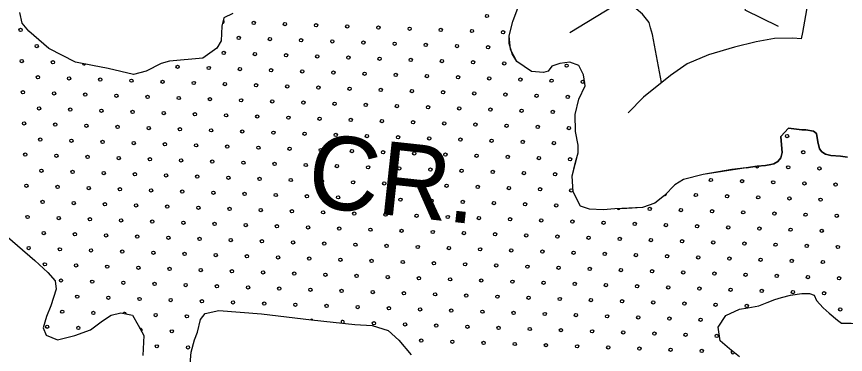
# Model space of a CAD drawing. Extents: x 1788175 to 1969470, y 584502 to 738744.
# Drawn here: x 1831913 to 1837274, y 711238 to 713422 of the extents above; entities that cross this region are included whole.
import ezdxf

# ---------------------------------------------------------------- set-up
doc = ezdxf.new("R2010")
doc.units = 0
for name, color, linetype in [('DESIGN - DRAINAGE - Bridges', 7, 'Continuous'), ('DESIGN - SCRATCH - User 1', 7, 'Continuous'), ('DESIGN - TRAFFIC CONTROL PERMANENT - Pavement Marking Text', 7, 'Continuous'), ('DESIGN - TRANSPORTATION - Edge of Traveled Way', 7, 'Continuous'), ('DESIGN - UTILITIES - Cable (Overhead) with Text', 7, 'Continuous'), ('SURVEY - TRANSPORTATION - Roads', 7, 'Continuous')]:
    doc.layers.add(name, color=color, linetype=linetype)

msp = doc.modelspace()

# ---------------------------------------------------------------- linework, layer by layer
at = {"layer": 'DESIGN - SCRATCH - User 1'}
for points in [[(1836631, 712444.4), (1836539, 712432.6), (1836353.1, 712401.6), (1836226.5, 712369.5), (1836169.9, 712334.2), (1836102.8, 712265.1), (1836042, 712216), (1835961.5, 712187.1), (1835783.3, 712179.7), (1835707.1, 712172.8), (1835619.1, 712176.1), (1835561.4, 712197), (1835512.8, 712289.9), (1835506.4, 712390.1), (1835544.8, 712541.7), (1835545.5, 712589.8), (1835528.9, 712678.2), (1835526.6, 712788.3), (1835550.2, 712888.1), (1835589.6, 712973.7), (1835580.7, 713045.9), (1835549.6, 713106.5), (1835491.9, 713127.3), (1835425.7, 713118.3), (1835375.4, 713101), (1835350.9, 713069.3), (1835320.7, 713059.8), (1835242.8, 713066.9), (1835147.7, 713132.4), (1835119.2, 713181.2), (1835099.6, 713249), (1835098.3, 713297.4), (1835123.8, 713391.1), (1835169.8, 713516.6)], [(1833312.6, 713441.5), (1833254.2, 713414.4), (1833241.3, 713360.5), (1833235.8, 713266.4), (1833209.1, 713218.8), (1833118, 713154), (1832901.5, 713133.2), (1832847.3, 713118), (1832750.4, 713069.3), (1832670, 713048.5), (1832504.5, 713087), (1832402.8, 713106.5), (1832293, 713128.1), (1832120.3, 713214.8), (1831992, 713328.8), (1831948.7, 713379.5), (1831933.8, 713447.9)], [(1837287.3, 712513.9), (1837243.2, 712518.9), (1837179.5, 712523.8), (1837145.1, 712533.6), (1837120.6, 712548.3), (1837105.9, 712567.9), (1837096.1, 712612), (1837086.3, 712665.9), (1837066.7, 712680.7), (1837017.7, 712690.5), (1836993.1, 712690.5), (1836904.9, 712700.3), (1836855.8, 712646.3), (1836860.8, 712592.4), (1836865.7, 712543.4), (1836855.8, 712509), (1836836.2, 712484.5), (1836811.7, 712469.8), (1836792.1, 712464.9), (1836757.8, 712460), (1836703.9, 712455.1), (1836631, 712444.4)], [(1831772.1, 712066.3), (1832030.8, 711844.2), (1832115.7, 711766.8), (1832162.9, 711714.1), (1832168, 711659.9), (1832134.3, 711552.3), (1832105.2, 711482.6), (1832084.1, 711410.8), (1832103.3, 711362.5), (1832176.9, 711333.3), (1832289.4, 711359.7), (1832390, 711396.3), (1832469, 711455.2), (1832523.6, 711492.4), (1832587.9, 711507.5), (1832661.7, 711492.4), (1832698.7, 711427.8), (1832735.7, 711361.1), (1832729.7, 711231)], [(1836642.9, 711540.2), (1836713.7, 711552.9), (1836767.6, 711572.6), (1836816.6, 711592.2), (1836860.8, 711606.9), (1836919.6, 711621.6), (1836993.1, 711631.4), (1837042.2, 711631.4), (1837071.6, 711621.6), (1837086.3, 711587.3), (1837130.4, 711538.2), (1837169.6, 711503.9), (1837223.6, 711459.8), (1837248.1, 711440.2), (1837311.8, 711440.2), (1837577.1, 711414.1), (1837579.3, 711573.6)], [(1833030.2, 711124.5), (1833042.2, 711252.5), (1833063.5, 711332.3), (1833082.3, 711382.1), (1833101.6, 711463.9), (1833132.2, 711501.5), (1833220.6, 711522.2), (1833496.4, 711500.1), (1833820, 711461.3), (1834099.7, 711431.1), (1834213.7, 711425.5), (1834317.2, 711391.9), (1834386.3, 711330.8), (1834464.9, 711235.5)], [(1836588.1, 711222.2), (1836524.9, 711273.2), (1836463.6, 711326.2), (1836451, 711414.5), (1836500.2, 711489.9), (1836588.9, 711530.6), (1836642.9, 711540.2)]]:
    msp.add_lwpolyline(points, dxfattribs=at)
at = {"layer": 'DESIGN - TRAFFIC CONTROL PERMANENT - Pavement Marking Text'}
for centre in [(1834955.5, 713425.9), (1833447.2, 713381.1), (1833648.8, 713373.6), (1831938.9, 713336.3), (1833850.4, 713366.1), (1834052, 713358.7), (1834253.6, 713351.2), (1834455.3, 713343.7), (1834656.9, 713336.3), (1834858.5, 713328.8), (1835060.1, 713321.3), (1833350.1, 713284), (1833551.7, 713276.5), (1833753.3, 713269.1), (1832043.4, 713231.7), (1833955, 713261.6), (1834156.6, 713254.1), (1834358.2, 713246.7), (1834559.8, 713239.2), (1834761.4, 713231.7), (1834963, 713224.3), (1833253.1, 713186.9), (1833454.7, 713179.5), (1833656.3, 713172), (1833857.9, 713164.5), (1834059.5, 713157.1), (1831946.3, 713134.7), (1832147.9, 713127.2), (1834261.1, 713149.6), (1834462.7, 713142.1), (1834664.3, 713134.7), (1834865.9, 713127.2), (1835067.5, 713119.7), (1835470.8, 713104.8), (1832954.4, 713097.3), (1833156, 713089.9), (1833357.6, 713082.4), (1833559.2, 713074.9), (1833760.8, 713067.5), (1833962.4, 713060), (1834164, 713052.5), (1832050.9, 713030.1), (1832252.5, 713022.7), (1832454.1, 713015.2), (1832655.7, 713007.7), (1832857.3, 713000.3), (1834365.6, 713045.1), (1834567.3, 713037.6), (1834768.9, 713030.1), (1834970.5, 713022.7), (1835172.1, 713015.2), (1835373.7, 713007.7), (1835575.3, 713000.3), (1833058.9, 712992.8), (1833260.5, 712985.3), (1833462.1, 712977.9), (1833663.7, 712970.4), (1833865.4, 712962.9), (1834067, 712955.5), (1834268.6, 712948), (1834470.2, 712940.5), (1831953.8, 712933), (1832155.4, 712925.6), (1832357, 712918.1), (1832558.6, 712910.6), (1832760.2, 712903.2), (1832961.8, 712895.7), (1833163.5, 712888.2), (1834671.8, 712933), (1834873.4, 712925.6), (1835075, 712918.1), (1835276.6, 712910.6), (1835478.2, 712903.2), (1833365.1, 712880.8), (1833566.7, 712873.3), (1833768.3, 712865.8), (1833969.9, 712858.4), (1834171.5, 712850.9), (1834373.1, 712843.4), (1834574.7, 712836), (1832058.3, 712828.5), (1832259.9, 712821), (1832461.5, 712813.6), (1832663.2, 712806.1), (1832864.8, 712798.6), (1833066.4, 712791.2), (1833268, 712783.7), (1834776.3, 712828.5), (1834977.9, 712821), (1835179.6, 712813.6), (1835381.2, 712806.1), (1831961.3, 712731.4), (1833469.6, 712776.2), (1833671.2, 712768.8), (1833872.8, 712761.3), (1834074.4, 712753.8), (1834276, 712746.4), (1834477.7, 712738.9), (1834679.3, 712731.4), (1832162.9, 712724), (1832364.5, 712716.5), (1832566.1, 712709), (1832767.7, 712701.6), (1832969.3, 712694.1), (1833170.9, 712686.6), (1833372.5, 712679.2), (1834880.9, 712724), (1835082.5, 712716.5), (1835284.1, 712709), (1835485.7, 712701.6), (1832065.8, 712626.9), (1832267.4, 712619.4), (1833574.1, 712671.7), (1833775.8, 712664.2), (1833977.4, 712656.8), (1834179, 712649.3), (1834380.6, 712641.8), (1834582.2, 712634.4), (1834783.8, 712626.9), (1834985.4, 712619.4), (1836897, 712649.3), (1832469, 712612), (1832670.6, 712604.5), (1832872.2, 712597), (1833073.8, 712589.6), (1833275.5, 712582.1), (1833477.1, 712574.6), (1833678.7, 712567.2), (1835187, 712612), (1835388.6, 712604.5), (1831968.7, 712529.8), (1832170.3, 712522.4), (1832371.9, 712514.9), (1833880.3, 712559.7), (1834081.9, 712552.2), (1834283.5, 712544.8), (1834485.1, 712537.3), (1834686.7, 712529.8), (1834888.3, 712522.4), (1835090, 712514.9), (1837001.5, 712544.8), (1832573.6, 712507.4), (1832775.2, 712500), (1832976.8, 712492.5), (1833178.4, 712485), (1833380, 712477.6), (1833581.6, 712470.1), (1833783.2, 712462.6), (1835291.6, 712507.4), (1835493.2, 712500), (1832073.3, 712425.3), (1832274.9, 712417.8), (1832476.5, 712410.4), (1833984.8, 712455.2), (1834186.4, 712447.7), (1834388, 712440.2), (1834589.7, 712432.8), (1834791.3, 712425.3), (1834992.9, 712417.8), (1835194.5, 712410.4), (1836904.4, 712447.7), (1837106.1, 712440.2), (1832678.1, 712402.9), (1832879.7, 712395.4), (1833081.3, 712388), (1833282.9, 712380.5), (1833484.5, 712373), (1833686.1, 712365.6), (1833887.8, 712358.1), (1835396.1, 712402.9), (1836404.2, 712365.6), (1836605.8, 712358.1), (1831976.2, 712328.2), (1832177.8, 712320.8), (1832379.4, 712313.3), (1832581, 712305.8), (1832782.6, 712298.3), (1834089.4, 712350.6), (1834291, 712343.2), (1834492.6, 712335.7), (1834694.2, 712328.2), (1834895.8, 712320.8), (1835097.4, 712313.3), (1835299, 712305.8), (1835500.6, 712298.3), (1836807.4, 712350.6), (1837009, 712343.2), (1837210.6, 712335.7), (1832984.2, 712290.9), (1833185.9, 712283.4), (1833387.5, 712275.9), (1833589.1, 712268.5), (1833790.7, 712261), (1833992.3, 712253.5), (1834193.9, 712246.1), (1836307.1, 712268.5), (1836508.7, 712261), (1836710.3, 712253.5), (1836911.9, 712246.1), (1832080.7, 712223.7), (1832282.3, 712216.2), (1832484, 712208.7), (1832685.6, 712201.3), (1832887.2, 712193.8), (1834395.5, 712238.6), (1834597.1, 712231.1), (1834798.7, 712223.7), (1835000.3, 712216.2), (1835202, 712208.7), (1835403.6, 712201.3), (1837113.5, 712238.6), (1833088.8, 712186.3), (1833290.4, 712178.9), (1833492, 712171.4), (1833693.6, 712163.9), (1833895.2, 712156.5), (1834096.8, 712149), (1834298.4, 712141.5), (1836008.4, 712178.9), (1836210, 712171.4), (1836411.6, 712163.9), (1836613.2, 712156.5), (1836814.8, 712149), (1837016.4, 712141.5), (1831983.7, 712126.6), (1832185.3, 712119.1), (1832386.9, 712111.7), (1832588.5, 712104.2), (1832790.1, 712096.7), (1832991.7, 712089.3), (1834500.1, 712134.1), (1834701.7, 712126.6), (1834903.3, 712119.1), (1835104.9, 712111.7), (1835306.5, 712104.2), (1835508.1, 712096.7), (1835709.7, 712089.3), (1837218.1, 712134.1), (1833193.3, 712081.8), (1833394.9, 712074.3), (1833596.5, 712066.9), (1833798.2, 712059.4), (1833999.8, 712051.9), (1834201.4, 712044.5), (1834403, 712037), (1834604.6, 712029.5), (1835911.3, 712081.8), (1836112.9, 712074.3), (1836314.5, 712066.9), (1836516.2, 712059.4), (1836717.8, 712051.9), (1836919.4, 712044.5), (1837121, 712037), (1832088.2, 712022.1), (1832289.8, 712014.6), (1832491.4, 712007.1), (1832693, 711999.7), (1832894.6, 711992.2), (1833096.2, 711984.7), (1833297.9, 711977.3), (1834806.2, 712022.1), (1835007.8, 712014.6), (1835209.4, 712007.1), (1835411, 711999.7), (1835612.6, 711992.2), (1835814.3, 711984.7), (1836015.9, 711977.3), (1831991.1, 711925), (1833499.5, 711969.8), (1833701.1, 711962.3), (1833902.7, 711954.9), (1834104.3, 711947.4), (1834305.9, 711939.9), (1834507.5, 711932.5), (1834709.1, 711925), (1836217.5, 711969.8), (1836419.1, 711962.3), (1836620.7, 711954.9), (1836822.3, 711947.4), (1837023.9, 711939.9), (1837225.5, 711932.5), (1832192.7, 711917.5), (1832394.3, 711910.1), (1832596, 711902.6), (1832797.6, 711895.1), (1832999.2, 711887.7), (1833200.8, 711880.2), (1833402.4, 711872.7), (1834910.7, 711917.5), (1835112.4, 711910.1), (1835314, 711902.6), (1835515.6, 711895.1), (1835717.2, 711887.7), (1835918.8, 711880.2), (1836120.4, 711872.7), (1832095.7, 711820.5), (1833604, 711865.3), (1833805.6, 711857.8), (1834007.2, 711850.3), (1834208.8, 711842.9), (1834410.4, 711835.4), (1834612.1, 711827.9), (1834813.7, 711820.5), (1836322, 711865.3), (1836523.6, 711857.8), (1836725.2, 711850.3), (1836926.8, 711842.9), (1837128.5, 711835.4), (1832297.3, 711813), (1832498.9, 711805.5), (1832700.5, 711798.1), (1832902.1, 711790.6), (1833103.7, 711783.1), (1833305.3, 711775.7), (1833506.9, 711768.2), (1835015.3, 711813), (1835216.9, 711805.5), (1835418.5, 711798.1), (1835620.1, 711790.6), (1835821.7, 711783.1), (1836023.3, 711775.7), (1836224.9, 711768.2), (1832200.2, 711715.9), (1832401.8, 711708.5), (1833708.5, 711760.7), (1833910.2, 711753.3), (1834111.8, 711745.8), (1834313.4, 711738.3), (1834515, 711730.9), (1834716.6, 711723.4), (1834918.2, 711715.9), (1835119.8, 711708.5), (1836426.6, 711760.7), (1836628.2, 711753.3), (1836829.8, 711745.8), (1837031.4, 711738.3), (1837233, 711730.9), (1832603.4, 711701), (1832805, 711693.5), (1833006.6, 711686.1), (1833208.3, 711678.6), (1833409.9, 711671.1), (1833611.5, 711663.7), (1833813.1, 711656.2), (1835321.4, 711701), (1835523, 711693.5), (1835724.6, 711686.1), (1835926.3, 711678.6), (1836127.9, 711671.1), (1836329.5, 711663.7), (1836531.1, 711656.2), (1832304.7, 711611.4), (1832506.4, 711603.9), (1834014.7, 711648.7), (1834216.3, 711641.2), (1834417.9, 711633.8), (1834619.5, 711626.3), (1834821.1, 711618.8), (1835022.7, 711611.4), (1835224.4, 711603.9), (1836732.7, 711648.7), (1836934.3, 711641.2), (1837135.9, 711633.8), (1832708, 711596.4), (1832909.6, 711589), (1833111.2, 711581.5), (1833312.8, 711574), (1833514.4, 711566.6), (1833716, 711559.1), (1833917.6, 711551.6), (1835426, 711596.4), (1835627.6, 711589), (1835829.2, 711581.5), (1836030.8, 711574), (1836232.4, 711566.6), (1836434, 711559.1), (1836635.6, 711551.6), (1832207.7, 711514.3), (1832409.3, 711506.8), (1834119.2, 711544.2), (1834320.8, 711536.7), (1834522.5, 711529.2), (1834724.1, 711521.8), (1834925.7, 711514.3), (1835127.3, 711506.8), (1835328.9, 711499.4), (1837240.5, 711529.2), (1832812.5, 711491.9), (1833014.1, 711484.4), (1834223.8, 711439.6), (1835530.5, 711491.9), (1835732.1, 711484.4), (1835933.7, 711477), (1836135.3, 711469.5), (1836336.9, 711462), (1832110.6, 711417.2), (1832312.2, 711409.8), (1832917, 711387.4), (1834425.4, 711432.2), (1834627, 711424.7), (1834828.6, 711417.2), (1835030.2, 711409.8), (1835231.8, 711402.3), (1835433.4, 711394.8), (1835635, 711387.4), (1835836.7, 711379.9), (1836038.3, 711372.4), (1836239.9, 711365), (1836441.5, 711357.5), (1832820, 711290.3), (1833021.6, 711282.8), (1834529.9, 711327.6), (1834731.5, 711320.2), (1834933.1, 711312.7), (1835134.8, 711305.2), (1835336.4, 711297.8), (1835538, 711290.3), (1835739.6, 711282.8), (1835941.2, 711275.4), (1836142.8, 711267.9), (1836344.4, 711260.4)]:
    msp.add_circle(centre, 10.6, dxfattribs=at)
for centre, start, end in [((1833245.6, 713388.5), 269.3869, 63.7866), ((1832349.5, 713119.7), 183.605, 334.0832), ((1837098.6, 712641.8), 147.7502, 232.847), ((1836702.8, 712455.2), 189.4328, 4.4296), ((1836105.5, 712275.9), 258.1015, 13.5667), ((1835806.8, 712186.3), 214.7426, 330.007), ((1832610.9, 711499.4), 7.0463, 149.8193), ((1833820.6, 711454.6), 32.8123, 134.3012), ((1834022.2, 711447.1), 308.1831, 219.5061), ((1832715.4, 711394.8), 306.566, 111.4909), ((1836546, 711253), 127.5624, 334.6684)]:
    msp.add_arc(centre, 10.6, start, end, dxfattribs=at)
at = {"layer": 'DESIGN - TRANSPORTATION - Edge of Traveled Way'}
for points in [[(1836631, 712444.4), (1836353.1, 712401.6), (1836226.5, 712369.5), (1836169.9, 712334.2), (1836102.8, 712265.1), (1836042, 712216), (1835961.5, 712187.1), (1835859.3, 712180.6), (1835783.3, 712179.7), (1835707.1, 712172.8), (1835619.1, 712176.1), (1835561.4, 712197), (1835512.8, 712289.9), (1835506.4, 712390.1), (1835527.8, 712479.9), (1835544.8, 712541.7), (1835545.5, 712589.8), (1835528.9, 712678.2), (1835526.6, 712788.3), (1835550.2, 712888.1), (1835589.6, 712973.7), (1835580.7, 713045.9), (1835549.6, 713106.5), (1835491.9, 713127.3), (1835425.7, 713118.3), (1835375.4, 713101), (1835350.9, 713069.3), (1835320.7, 713059.8), (1835242.8, 713066.9), (1835147.7, 713132.4), (1835106.9, 713209.1), (1835098.3, 713297.4), (1835123.8, 713391.1), (1835169.8, 713516.6)], [(1833312.6, 713441.5), (1833254.2, 713414.4), (1833241.3, 713360.5), (1833235.8, 713266.4), (1833209.1, 713218.8), (1833118, 713154), (1832901.5, 713133.2), (1832847.3, 713118), (1832750.4, 713069.3), (1832670, 713048.5), (1832504.5, 713087), (1832402.8, 713106.5), (1832293, 713128.1), (1832120.3, 713214.8), (1831992, 713328.8), (1831948.7, 713379.5), (1831933.8, 713447.9)], [(1836631, 712444.4), (1836703.9, 712455.1), (1836757.8, 712460), (1836792.1, 712464.9), (1836811.7, 712469.8), (1836836.2, 712484.5), (1836855.8, 712509), (1836865.7, 712543.4), (1836860.8, 712592.4), (1836855.8, 712646.3), (1836904.9, 712700.3), (1836993.1, 712690.5), (1837017.7, 712690.5), (1837066.7, 712680.7), (1837086.3, 712665.9), (1837096.1, 712612), (1837105.9, 712567.9), (1837120.6, 712548.3), (1837145.1, 712533.6), (1837179.5, 712523.8), (1837243.2, 712518.9), (1837287.3, 712513.9)], [(1831772.1, 712066.3), (1832030.8, 711844.2), (1832115.7, 711766.8), (1832162.9, 711714.1), (1832168, 711659.9), (1832134.3, 711552.3), (1832105.2, 711482.6), (1832084.1, 711410.8), (1832103.3, 711362.5), (1832176.9, 711333.3), (1832289.4, 711359.7), (1832390, 711396.3), (1832469, 711455.2), (1832523.6, 711492.4), (1832587.9, 711507.5), (1832661.7, 711492.4), (1832698.7, 711427.8), (1832735.7, 711361.1), (1832729.7, 711231)], [(1836642.9, 711540.2), (1836713.7, 711552.9), (1836767.6, 711572.6), (1836816.6, 711592.2), (1836860.8, 711606.9), (1836919.6, 711621.6), (1836993.1, 711631.4), (1837042.2, 711631.4), (1837071.6, 711621.6), (1837086.3, 711587.3), (1837130.4, 711538.2), (1837169.6, 711503.9), (1837223.6, 711459.8), (1837248.1, 711440.2), (1837311.8, 711440.2), (1837434.4, 711430.4), (1837577.1, 711414.1)], [(1833030.2, 711124.5), (1833042.2, 711252.5), (1833063.5, 711332.3), (1833082.3, 711382.1), (1833101.6, 711463.9), (1833132.2, 711501.5), (1833220.6, 711522.2), (1833496.4, 711500.1), (1833820, 711461.3), (1834099.7, 711431.1), (1834213.7, 711425.5), (1834317.2, 711391.9), (1834386.3, 711330.8), (1834464.9, 711235.5)], [(1836588.1, 711222.2), (1836524.9, 711273.2), (1836463.6, 711326.2), (1836451, 711414.5), (1836500.2, 711489.9), (1836588.9, 711530.6), (1836642.9, 711540.2)]]:
    msp.add_lwpolyline(points, dxfattribs=at)
at = {"layer": 'DESIGN - UTILITIES - Cable (Overhead) with Text'}
msp.add_lwpolyline([(1836791.7, 713884.1), (1836622.6, 713466), (1836839.2, 713360)], dxfattribs=at)
at = {"layer": 'SURVEY - TRANSPORTATION - Roads'}
for points in [[(1837486.7, 714944), (1837364.9, 714883.6), (1837242.2, 714732.2), (1837107.6, 713988.9), (1837076.1, 713774.3), (1836995.8, 713318.4), (1836988.7, 713278.8), (1836934.4, 713282.4), (1836814.3, 713281.1), (1836695.9, 713259.2), (1836555.9, 713224.7), (1836389.1, 713175), (1836250.5, 713115.8), (1836143, 713042.2), (1835968.7, 712900.5), (1835867.9, 712799.5)], [(1836083.5, 712996.3), (1836026.4, 713307.2), (1836014.2, 713350.2), (1836003.6, 713383.6), (1835962.4, 713438.3), (1835920.9, 713472.9), (1835879.1, 713487.6), (1835827.2, 713492.4), (1835771, 713487.2), (1835492.2, 713317)]]:
    msp.add_lwpolyline(points, dxfattribs=at)

# ---------------------------------------------------------------- texts
at = {"layer": 'DESIGN - DRAINAGE - Bridges'}
msp.add_text('CR.', height=475, rotation=353.8446, dxfattribs=at).set_placement((1833780.6, 712197.3))

doc.saveas('drawing.dxf')
